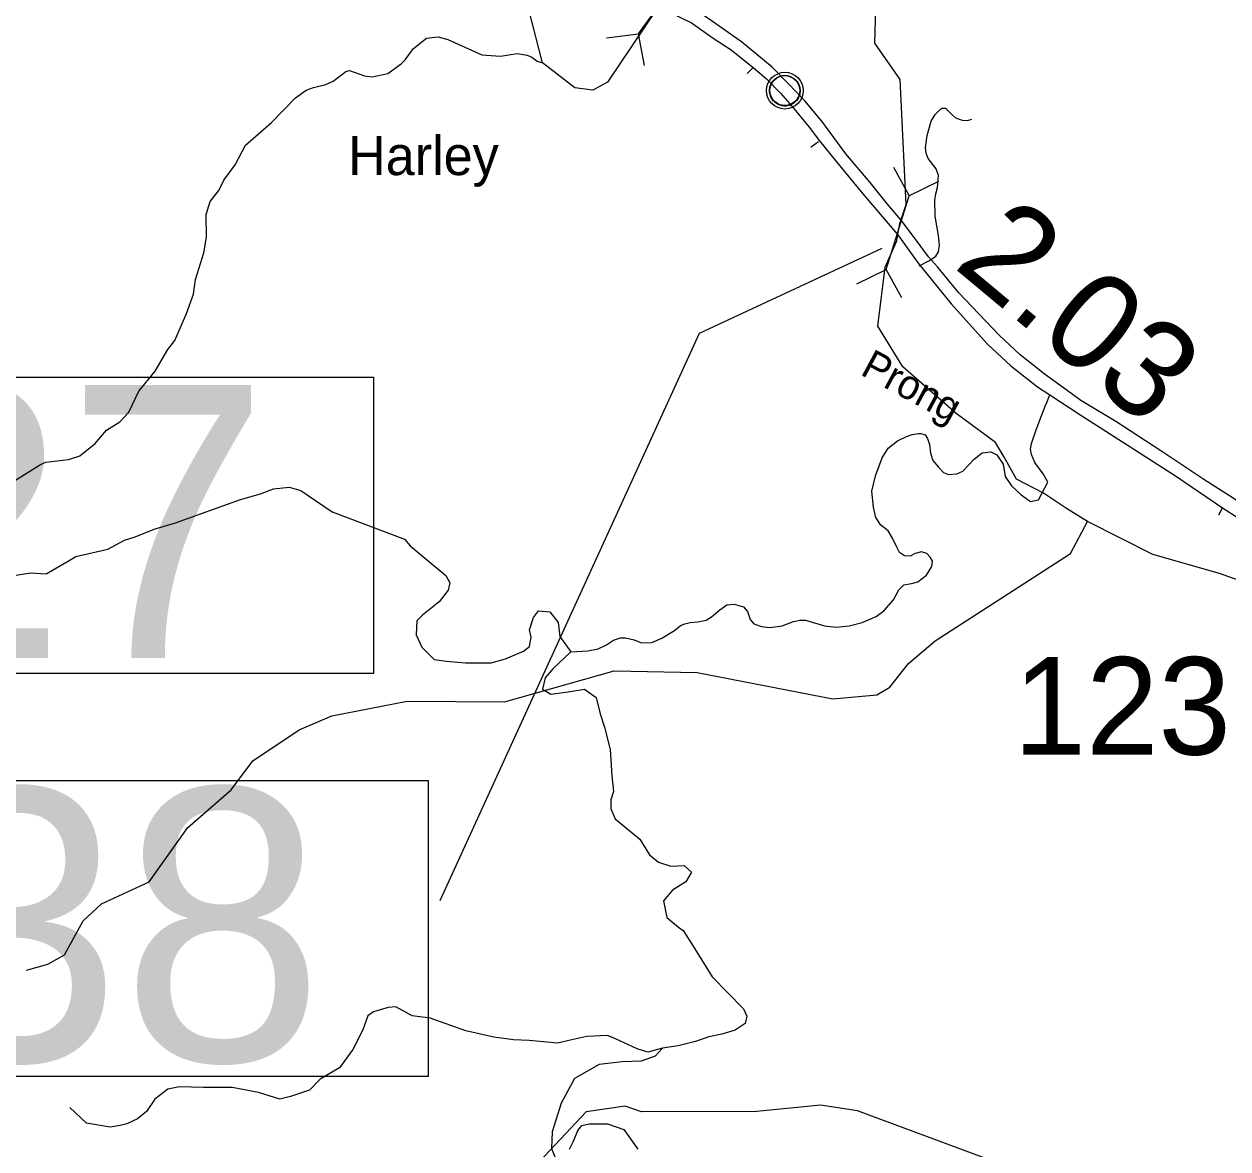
# Model space of a CAD drawing. Extents: x 1248224 to 1454986, y 825081 to 985870.
# Drawn here: x 1284414 to 1290590, y 891703 to 897474 of the extents above; entities that cross this region are included whole.
import ezdxf

# ---------------------------------------------------------------- set-up
doc = ezdxf.new("R2010")
doc.units = 0
for name, color, linetype in [('Exist Civil Demographics Community CELL', 7, 'Continuous'), ('Exist Civil Demographics Community Label', 7, 'Continuous'), ('Exist Hydrographic Creek Single Shore', 7, 'Continuous'), ('Exist Hydrographic Creek Single Shore Label', 7, 'Continuous'), ('Exist Hydrographic Misc Water Feature', 7, 'Continuous'), ('Exist Road Non-System Type 51', 7, 'Continuous'), ('Exist Road Primary US Divided Attributed', 7, 'Continuous'), ('Exist Road Primary US Mileage Hundredths English Label', 7, 'Continuous'), ('Exist Road Primary US Structure Culvert CELL', 7, 'Continuous'), ('Exist Road Primary US Structure Culvert Number Label', 7, 'Continuous'), ('Exist Road Secondary Type 51 Number Label', 7, 'Continuous')]:
    doc.layers.add(name, color=color, linetype=linetype)

msp = doc.modelspace()

# ---------------------------------------------------------------- linework, layer by layer
at = {"layer": 'Exist Civil Demographics Community CELL'}
msp.add_lwpolyline([(1288239.6, 897145.1), (1288240.5, 897150.7), (1288242.3, 897157.2), (1288245.2, 897164.4), (1288248.2, 897170.2), (1288251.5, 897175.9), (1288255.3, 897181), (1288259.2, 897185.4), (1288263.8, 897190), (1288269.4, 897194.6), (1288274.8, 897198.3), (1288279.7, 897201.1), (1288284.7, 897203.6), (1288290.2, 897205.9), (1288295.8, 897207.7), (1288300.1, 897208.9), (1288305, 897209.6), (1288309.1, 897210.3), (1288315.5, 897210.6), (1288319.9, 897210.5), (1288325.6, 897210.2), (1288330.5, 897209.5), (1288335.4, 897208.5), (1288340.4, 897207.1), (1288345.6, 897205.1), (1288352.2, 897202.2), (1288358.5, 897198.7), (1288363.5, 897195.2), (1288368.7, 897191.2), (1288372, 897188), (1288376.1, 897183.6), (1288380, 897179), (1288383.1, 897174.4), (1288386.2, 897169.4), (1288388.7, 897164.2), (1288390.7, 897159.2), (1288392.3, 897154.2), (1288393.5, 897149.6), (1288394.6, 897143.5), (1288395.3, 897138.8), (1288395.5, 897132.8), (1288395.3, 897127), (1288394.8, 897121.3), (1288393.8, 897115.9), (1288392.2, 897109.7), (1288390.3, 897103.9), (1288388, 897098.8), (1288384.8, 897092.8), (1288381.6, 897087.5), (1288378.1, 897082.8), (1288373.9, 897078), (1288368.6, 897073.1), (1288363.6, 897069), (1288358.6, 897065.5), (1288354.2, 897063), (1288347.4, 897059.8), (1288340.3, 897057.1), (1288334.3, 897055.6), (1288327.7, 897054.3), (1288323.3, 897053.8), (1288318.8, 897053.6), (1288313.2, 897053.6), (1288309, 897054), (1288303.3, 897054.7), (1288297.4, 897056), (1288292.8, 897057.3), (1288287.6, 897059.2), (1288283, 897061.2), (1288279.1, 897063.4), (1288272.3, 897067.5), (1288266.7, 897071.8), (1288261.8, 897076.3), (1288257.4, 897081.1), (1288254.2, 897085.1), (1288251.2, 897089.3), (1288247.1, 897096.4), (1288245.4, 897099.9), (1288243.7, 897103.9), (1288241.1, 897112.1), (1288239.6, 897119.2), (1288238.9, 897124.3), (1288238.5, 897130.6), (1288238.5, 897135.3), (1288239, 897141.8)], close=True, dxfattribs=at)
for centre, radius in [((1288317.2, 897132.7), 94.3), ((1288316.9, 897132.9), 76.7)]:
    msp.add_circle(centre, radius, dxfattribs=at)
at = {"layer": 'Exist Hydrographic Creek Single Shore'}
for points in [[(1288051.4, 897961.4), (1287983.4, 897880.7), (1287848.4, 897817.8), (1287699, 897606.9), (1287680.9, 897588.2), (1287659.7, 897552.7), (1287407.3, 897176.7), (1287331.3, 897135.5), (1287239.4, 897147.2), (1287074, 897275.2), (1287007.4, 897535.9), (1286918.4, 897639.5), (1286827.3, 897684), (1286222.3, 897830.6), (1285678.3, 898087.7), (1285553.3, 898150.1), (1285382.6, 898172), (1285292.1, 898167.6), (1285134.5, 898101.9), (1284828.2, 898248.4), (1284399.2, 898533.2)], [(1289870.8, 894922.8), (1289762.4, 894989), (1289644.8, 895068.1), (1289505.1, 895139.8), (1289440.8, 895255.6), (1289398.6, 895327.3), (1289196.5, 895476.3), (1288922.4, 895715), (1288794.4, 895924.3), (1288832.4, 896227.3), (1288892.5, 896362.6), (1288898.3, 896404.3), (1288907.1, 896451.8), (1288939, 896549.3), (1288908.4, 897189.2), (1288779.4, 897375.6), (1288785.4, 897618.4), (1288731.3, 897770.5), (1288509.4, 897899.7), (1288359.4, 897935.6), (1288051.4, 897961.4)], [(1292298.6, 893596.2), (1291926.7, 893747.9), (1291505.3, 894232.6), (1291277.7, 894395), (1290547.5, 894654.9), (1290205.2, 894753.7), (1289870.8, 894922.8)], [(1290519, 891272.9), (1290501, 891266.3), (1290375.5, 891257.3), (1290212.5, 891395.2), (1289956.5, 891502.1), (1289334.5, 891659), (1288690.5, 891898.4), (1288499.5, 891928.6), (1288173.5, 891895.7), (1287581.5, 891894.4), (1287498.5, 891922.4), (1287297.5, 891893.6), (1287057.5, 891639)]]:
    msp.add_lwpolyline(points, dxfattribs=at)
at = {"layer": 'Exist Hydrographic Misc Water Feature'}
for points in [[(1284314.7, 895100.6), (1284497.6, 895214.3), (1284525.9, 895226), (1284642.3, 895241), (1284698.9, 895259.5), (1284778.4, 895322), (1284836.2, 895390.6), (1284905.3, 895432.7), (1284950.5, 895483.5), (1285003.2, 895590.7), (1285085.7, 895694.2), (1285150.5, 895805.3), (1285187.6, 895850.5), (1285247.2, 895988.8), (1285283.6, 896088.3), (1285293.4, 896163.5), (1285336.8, 896300.5), (1285348.8, 896380.8), (1285347.7, 896496.4), (1285369.3, 896564.2), (1285412.7, 896620.8), (1285438.1, 896672.8), (1285495.9, 896751.2), (1285550.5, 896853.5), (1285683.4, 896969.1), (1285806.7, 897095.4), (1285861.6, 897134.5), (1285898, 897149.4), (1285962.4, 897163.7), (1285998.9, 897181), (1286064.1, 897231.4), (1286084.2, 897235.1), (1286159.8, 897209), (1286199.7, 897204.1), (1286280, 897220.6), (1286349.3, 897270.8), (1286369.8, 897290.2), (1286411.3, 897349.2), (1286478.6, 897401.2), (1286538.8, 897408.2), (1286588.5, 897394.9), (1286762.7, 897316.7), (1286858.6, 897309.9), (1286943.1, 897323.8), (1286994.8, 897314.6), (1287018.6, 897304.2), (1287046.1, 897283.1), (1287074, 897275.2)], [(1284314.7, 895100.6), (1284497.6, 895214.3), (1284525.9, 895226), (1284642.3, 895241), (1284698.9, 895259.5), (1284778.4, 895322), (1284836.2, 895390.6), (1284905.3, 895432.7), (1284950.5, 895483.5), (1285003.2, 895590.7), (1285085.7, 895694.2), (1285150.5, 895805.3), (1285187.6, 895850.5), (1285247.2, 895988.8), (1285283.6, 896088.3), (1285293.4, 896163.5), (1285336.8, 896300.5), (1285348.8, 896380.8), (1285347.7, 896496.4), (1285369.3, 896564.2), (1285412.7, 896620.8), (1285438.1, 896672.8), (1285495.9, 896751.2), (1285550.5, 896853.5), (1285683.4, 896969.1), (1285806.7, 897095.4), (1285861.6, 897134.5), (1285898, 897149.4), (1285962.4, 897163.7), (1285998.9, 897181), (1286064.1, 897231.4), (1286084.2, 897235.1), (1286159.8, 897209), (1286199.7, 897204.1), (1286280, 897220.6), (1286349.3, 897270.8), (1286369.8, 897290.2), (1286411.3, 897349.2), (1286478.6, 897401.2), (1286538.8, 897408.2), (1286588.5, 897394.9), (1286762.7, 897316.7), (1286858.6, 897309.9), (1286943.1, 897323.8), (1286994.8, 897314.6), (1287018.6, 897304.2), (1287046.1, 897283.1), (1287074, 897275.2)], [(1284426.4, 892620.7), (1284535.3, 892651.3), (1284620.3, 892698.9), (1284716.4, 892874.2), (1284810.4, 892960.9), (1285055.4, 893074.3), (1285253.4, 893352.6), (1285475.4, 893545.1), (1285587.4, 893693.9), (1285824.4, 893853.3), (1285993.4, 893925.5), (1286378.4, 893999.7), (1286878.4, 893996.3), (1287441.4, 894155.7), (1287866.4, 894147.2), (1288563.5, 894011.8), (1288789.5, 894033.5), (1288856.4, 894071.5), (1288951.4, 894194.4), (1289088.4, 894309.9), (1289782.4, 894758.8), (1289870.8, 894922.8)]]:
    msp.add_lwpolyline(points, dxfattribs=at)
at = {"layer": 'Exist Road Non-System Type 51'}
for p, q in [((1288154.9, 897250.6), (1288123.8, 897220.5)), ((1288451.5, 896843.1), (1288450.7, 896842.5)), ((1288489.1, 896870.4), (1288451.5, 896843.1)), ((1289005.9, 896234), (1289060.1, 896261.4)), ((1289657.1, 895524.4), (1289676.8, 895571.7)), ((1290543.6, 894956.5), (1290563.1, 894991.5))]:
    msp.add_line(p, q, dxfattribs=at)
for points in [[(1289060.1, 896261.4), (1289091.5, 896283.8), (1289105.5, 896305.6), (1289110.2, 896339.8), (1289105.5, 896389.7), (1289088.4, 896487.8), (1289086.8, 896568.8), (1289091.5, 896603), (1289100.8, 896635.7), (1289104, 896676.2), (1289105.5, 896698), (1289093.1, 896732.3), (1289052.6, 896785.2), (1289041.7, 896811.7), (1289038.6, 896841.3), (1289047.9, 896902), (1289068.2, 896975.2), (1289088.4, 897009.5), (1289105.5, 897028.1), (1289122.6, 897042.2), (1289141.3, 897042.2), (1289174, 897011), (1289192.7, 896992.3), (1289226.9, 896981.4), (1289254.9, 896979.9), (1289276.7, 896986.1)], [(1287218.7, 894253), (1287307, 894258.1), (1287359.9, 894268.4), (1287402.3, 894289), (1287437.6, 894313), (1287473, 894325), (1287499.4, 894325), (1287543.6, 894314.7), (1287582.4, 894299.3), (1287635.4, 894301), (1287686.6, 894323.2), (1287750.2, 894362.6), (1287782, 894388.3), (1287803.2, 894396.9), (1287831.4, 894403.8), (1287870.3, 894407.2), (1287912.6, 894415.8), (1287940.9, 894432.9), (1287983.3, 894468.9), (1288018.6, 894494.6), (1288057.4, 894498), (1288105.1, 894484.3), (1288126.3, 894460.3), (1288138.7, 894419.2), (1288158.1, 894396.9), (1288196.9, 894383.2), (1288239.3, 894378.1), (1288302.9, 894386.6), (1288361.1, 894408.9), (1288394.7, 894415.8), (1288422.9, 894415.8), (1288520.9, 894386.6), (1288582.7, 894379.8), (1288646.3, 894386.6), (1288713.4, 894403.8), (1288785.8, 894434.6), (1288824.7, 894463.7), (1288874.1, 894520.3), (1288902.4, 894571.7), (1288927.1, 894597.4), (1288967.7, 894604.2), (1288999.5, 894612.8), (1289044.5, 894647.1), (1289071, 894691.6), (1289074.5, 894719), (1289062.2, 894739.6), (1289046.3, 894758.4), (1289018, 894767), (1288986.2, 894758.4), (1288959.7, 894744.7), (1288931.5, 894746.4), (1288905, 894763.6), (1288890.9, 894791), (1288869.7, 894837.3), (1288846.7, 894875), (1288809.7, 894904.1), (1288783.2, 894943.5), (1288772.6, 894996.6), (1288763.7, 895077.1), (1288782.3, 895155.9), (1288815.8, 895248.5), (1288847.6, 895298.2), (1288895.3, 895335.9), (1288941.2, 895358.1), (1288971.2, 895368.4), (1289003, 895373.5), (1289015.4, 895373.5), (1289036.6, 895366.7), (1289048.9, 895347.8), (1289059.5, 895317), (1289064.8, 895272.5), (1289077.2, 895234.8), (1289105.4, 895200.5), (1289131.9, 895173.1), (1289156.6, 895162.8), (1289199, 895166.2), (1289230.8, 895179.9), (1289289.1, 895241.6), (1289329.7, 895274.2), (1289373.8, 895279.3), (1289404.1, 895264.8), (1289437.2, 895217), (1289448.2, 895152.7), (1289479.4, 895104.9), (1289529, 895058.9), (1289576.8, 895024), (1289619.1, 895033.1), (1289666.9, 895123.4), (1289642.2, 895166.2), (1289599.8, 895224.5), (1289582.2, 895265.6), (1289576.9, 895293), (1289582.2, 895322.1), (1289606.9, 895392.4), (1289635.2, 895469.5), (1289656.3, 895522.6), (1289657.1, 895524.4)], [(1284341, 894641.2), (1284446.7, 894658.1), (1284527, 894653.8), (1284645.3, 894721.5), (1284679.2, 894742.7), (1284844, 894780.7), (1284928.5, 894827.3), (1284983.5, 894844.2), (1285080.7, 894882.3), (1285190.6, 894916.1), (1285524.5, 895034.5), (1285625.9, 895064.1), (1285693.6, 895089.5), (1285773.9, 895098), (1285833.1, 895081.1), (1285909.1, 895030.3), (1285993.7, 894971.1), (1286365.6, 894831.5), (1286395.2, 894797.7), (1286577, 894645.4), (1286598.1, 894607.3), (1286589.6, 894569.3), (1286543.1, 894510), (1286458.6, 894442.4), (1286429, 894412.7), (1286424.8, 894340.8), (1286454.4, 894277.4), (1286517.8, 894213.9), (1286581.2, 894205.5), (1286678.4, 894197), (1286809.4, 894197), (1286883.7, 894218.2), (1286976.7, 894256.3), (1287006.3, 894281.7), (1287014.7, 894328.2), (1287006.3, 894366.3), (1287027.4, 894429.7), (1287052.8, 894463.6), (1287111.9, 894459.3), (1287154.2, 894404.3), (1287162.6, 894332.4), (1287218.7, 894253)], [(1287218.7, 894253), (1287128.8, 894167.5), (1287086.6, 894120.9), (1287073.9, 894061.7), (1287116.2, 894036.3), (1287204.9, 894049), (1287289.4, 894061.7), (1287348.6, 894019.4), (1287369.8, 893934.8), (1287390.9, 893867.2), (1287420.5, 893753), (1287428.9, 893617.6), (1287437.4, 893537.2), (1287424.7, 893494.9), (1287424.7, 893448.4), (1287445.8, 893397.7), (1287572.6, 893291.9), (1287622.8, 893213), (1287669.3, 893174.9), (1287732.7, 893153.7), (1287800.3, 893158), (1287838.4, 893124.1), (1287808.8, 893073.4), (1287741.2, 893031.1), (1287694.7, 892976.1), (1287711.6, 892891.5), (1287770.7, 892840.7), (1287796.1, 892823.8), (1287846.8, 892743.5), (1287944, 892587), (1288104.7, 892422), (1288121.3, 892385), (1288112.9, 892347), (1288062.1, 892313.1), (1287994.5, 892292), (1287926.9, 892279.3), (1287859.3, 892253.9), (1287770.5, 892232.8), (1287690.2, 892220.1)], [(1287690.2, 892220.1), (1287613.7, 892200.2), (1287558.8, 892217.1), (1287448.9, 892267.8), (1287406.6, 892284.8), (1287301, 892280.5), (1287208, 892259.4), (1287153, 892246.7), (1287005.1, 892259.4), (1286924.8, 892263.6), (1286823.3, 892276.3), (1286679.6, 892310.1), (1286497.9, 892373.6), (1286404.9, 892386.3), (1286320.4, 892432.8), (1286282.3, 892428.6), (1286206.2, 892407.4), (1286176.7, 892386.3), (1286151.3, 892314.4), (1286100.6, 892212.9), (1286032.9, 892119.8), (1285933.6, 892060.6), (1285878.6, 892005.6), (1285781.4, 891971.7), (1285726.5, 891959), (1285616.6, 891992.9), (1285481.3, 892018.3), (1285333.4, 892018.3), (1285210.8, 892022.5), (1285151.6, 892009.8), (1285084, 891959), (1285041.7, 891895.6), (1284995.2, 891857.5), (1284940.3, 891832.2), (1284906.5, 891823.7), (1284855.8, 891815.2), (1284733.2, 891836.4), (1284648.6, 891916.7)], [(1287690.2, 892220.1), (1287651.5, 892179.4), (1287579.7, 892154.1), (1287482.4, 892149.8), (1287364.1, 892137.1), (1287237.3, 892065.2), (1287169.7, 891938.3), (1287123.2, 891790.3), (1287119, 891705.7), (1287140.1, 891654.9)], [(1287211.9, 891701.5), (1287233.1, 891743.8), (1287254.2, 891798.8), (1287275.3, 891824.1), (1287313.4, 891832.6), (1287406.4, 891832.6), (1287490.9, 891803), (1287562.8, 891701.5)]]:
    msp.add_lwpolyline(points, dxfattribs=at)
at = {"layer": 'Exist Road Primary US Divided Attributed'}
for points in [[(1288913.2, 896468.3), (1288843.1, 896550.8), (1288755.1, 896662.2), (1288629.6, 896808.3), (1288507.5, 896975.7), (1288420.4, 897079.5), (1288332.9, 897170.4), (1288251.7, 897252.2), (1288095.5, 897382.4), (1287945.6, 897487), (1287848.8, 897553.4), (1287708.9, 897621.3)], [(1287661.9, 897565.8), (1287837.8, 897480.5), (1287948.7, 897402.1), (1288042.4, 897341.5), (1288154.9, 897250.6), (1288223.6, 897193.1), (1288295.4, 897120.4), (1288354.8, 897050.7), (1288441.8, 896945.7), (1288494.9, 896874.5), (1288581.8, 896766.7), (1288718, 896603), (1288896.7, 896392.6)], [(1292340.5, 893728.9), (1292200.8, 893817.8), (1292054.4, 893944.6), (1291802.7, 894157.8), (1291483, 894429.5), (1291370.9, 894523.7), (1291174.9, 894665.9), (1291046, 894751.6), (1290837.3, 894899.1), (1290597.8, 895053.4), (1290467.7, 895137.1), (1290246.1, 895284.5), (1290014.8, 895435.2), (1289835.2, 895543.5), (1289766.5, 895595), (1289647.8, 895679.8), (1289525.2, 895777.9), (1289416.6, 895878.3), (1289210.3, 896095.6), (1289100.3, 896229), (1289053.5, 896279.8), (1288987.5, 896370.6), (1288913.2, 896468.3)], [(1288896.7, 896392.6), (1289001.3, 896246.8), (1289170.4, 896039.2), (1289357.3, 895832.8), (1289476, 895720.7), (1289613.5, 895613.2), (1289676.8, 895571.7), (1289835.6, 895467.8), (1290073.1, 895315.3), (1290322, 895155.9), (1290563.1, 894991.5), (1290723.8, 894889.5)]]:
    msp.add_lwpolyline(points, dxfattribs=at)
at = {"layer": 'Exist Road Primary US Structure Culvert CELL'}
for p, q in [((1287566.7, 897424.8), (1287799, 897746.4)), ((1287401.6, 897402.8), (1287566.7, 897424.8)), ((1287597.6, 897261.2), (1287566.7, 897424.8)), ((1288874.3, 896739.2), (1288955.4, 896593.7)), ((1289105.1, 896666.8), (1288955.4, 896593.7)), ((1288836.7, 896215.2), (1288955.4, 896593.7)), ((1288687, 896142.1), (1288836.7, 896215.2)), ((1288917.8, 896069.7), (1288836.7, 896215.2))]:
    msp.add_line(p, q, dxfattribs=at)
at = {"layer": 'Exist Road Primary US Structure Culvert Number Label'}
msp.add_lwpolyline([(1288814.1, 896323.2), (1287876.9, 895885.9), (1286547, 892975.5)], dxfattribs=at)
for points in [[(1282224.2, 895662.3), (1286205.9, 895662.3), (1286205.9, 894142.9), (1282224.2, 894142.9)], [(1282505.9, 893593.9), (1286487.7, 893593.9), (1286487.7, 892074.5), (1282505.9, 892074.5)]]:
    msp.add_lwpolyline(points, close=True, dxfattribs=at)

# ---------------------------------------------------------------- texts
at = {"layer": 'Exist Civil Demographics Community Label'}
msp.add_text('Harley', height=200, dxfattribs=at).set_placement((1286076.2, 896699.3))
at = {"layer": 'Exist Hydrographic Creek Single Shore Label'}
msp.add_text('Prong', height=150, rotation=331.69126, dxfattribs=at).set_placement((1288698.5, 895678.8))
at = {"layer": 'Exist Road Primary US Mileage Hundredths English Label'}
msp.add_text('2.03', height=500, rotation=320.16567, dxfattribs=at).set_placement((1289174.7, 896231.1))
at = {"layer": 'Exist Road Primary US Structure Culvert Number Label'}
for s, p in [('C27', (1282237.3, 894222)), ('C38', (1282519, 892153.6))]:
    msp.add_text(s, height=1400, dxfattribs=at).set_placement(p)
at = {"layer": 'Exist Road Secondary Type 51 Number Label'}
msp.add_text('1237', height=500, dxfattribs=at).set_placement((1289490.4, 893726.3))

doc.saveas('drawing.dxf')
